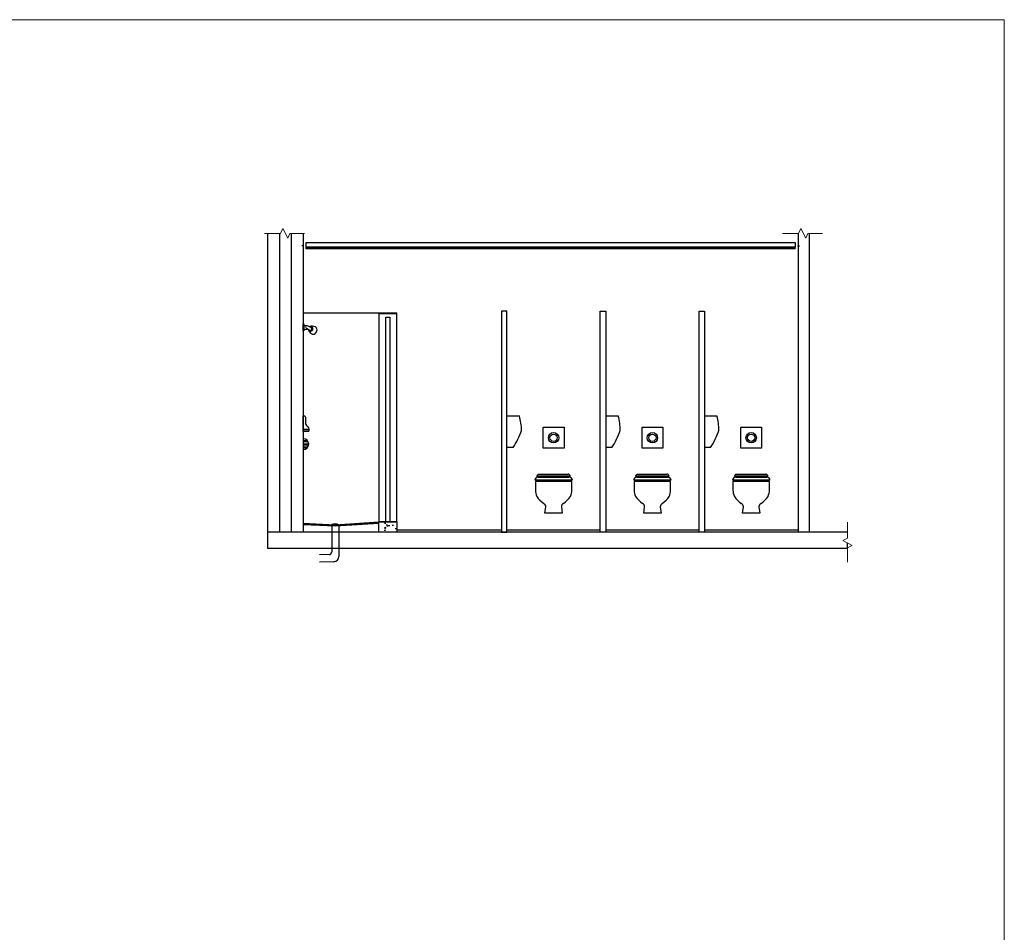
# Model space of a CAD drawing. Header units: millimetres. Extents: x -115474967 to 444143, y -74377 to 241828222.
# Tile 322 of 590: x -146048 to -136581, y 273700 to 282473. Entities that reach past the tile are written whole.
import ezdxf

# ---------------------------------------------------------------- set-up
doc = ezdxf.new("R2010")
doc.units = ezdxf.units.MM
doc.header["$MEASUREMENT"] = 0
doc.linetypes.add('HIDDEN2', pattern=[0.1875, 0.125, -0.0625])
for name, color, linetype in [('$0$FURNISH_', 7, 'Continuous'), ('$0$HATCH', 15, 'Continuous'), ('0-HACH', 9, 'Continuous'), ('00-2 Walls', 4, 'Continuous'), ('00-3 Elev 03', 9, 'Continuous'), ('CEIL-PLAN', 7, 'Continuous'), ('CEIL-SECT', 2, 'Continuous'), ('DOOR', 7, 'Continuous'), ('FITT-SANT', 5, 'Continuous'), ('JOIN-SEC.25', 4, 'Continuous'), ('Sanitary Fittings', 8, 'Continuous'), ('STRU-CONC', 3, 'Continuous'), ('WALL', 1, 'Continuous')]:
    doc.layers.add(name, color=color, linetype=linetype)
doc.layers.add('0-GEN-GENERAL', color=7, linetype='Continuous', lineweight=25)
doc.layers.add('0_cons_01', color=40, linetype='Continuous', lineweight=0, plot=False)

# ---------------------------------------------------------------- blocks, each defined once
blk = doc.blocks.new('B_shadowline')
blk.add_line((-29.6, 0), (-29.6, 12.5))
at = {"color": 9, "linetype": 'HIDDEN2', "ltscale": 0.001}
blk.add_line((-5.9, 28.3), (12, 28.3), dxfattribs=at)
at = {"const_width": 0.836}
blk.add_lwpolyline([(-48.8, -0.9), (-48.8, -1.4, 0.414214), (-47.2, -3), (-29.4, -3, 0.414214), (-27.9, -1.4), (-27.9, 16.3, -0.414214), (-26.3, 17.9), (-3.3, 17.9, 0.414214), (-1.8, 19.5), (-1.8, 37.2, 0.414214), (-3.3, 38.8), (-3.8, 38.8)], format="xyb", dxfattribs=at)

msp = doc.modelspace()

# ---------------------------------------------------------------- hatches: boundary and pattern name
at = {"layer": '0-HACH'}
h = msp.add_hatch(dxfattribs=at)
h.set_pattern_fill('AR-CONC', color=8, scale=0.8, style=0)
h.set_pattern_definition([(50, (-351439.26, 174142.06), (145.747735, -12.75127), [15.24, -167.64]), (355, (-351439.26, 174142.06), (-28.19474, 152.84548), [12.192, -134.11247]), (100.451445, (-351427.11, 174141), (117.553, 140.0942), [12.95201, -142.4722]), (46.1842, (-351439.26, 174182.7), (216.86323, -33.63386), [22.86, -251.46]), (96.63556, (-351421.19, 174179.9), (189.9233, 197.9409), [19.42802, -213.70849]), (351.18415, (-351439.26, 174182.7), (189.9233, 197.9409), [18.28797, -201.16779]), (21, (-351418.94, 174172.54), (121.29151, -81.81216), [15.24, -167.64]), (326, (-351418.94, 174172.54), (49.44162, 147.35037), [12.192, -134.112]), (71.451445, (-351408.83, 174165.73), (170.733135, 65.538215), [12.95201, -142.47195]), (37.5, (-351439.26, 174142.063), (2.470883, 67.644031), [0, -132.4864, 0, -136.144, 0, -134.62]), (7.5, (-351439.26, 174142.06), (53.45573, 80.14446), [0, -77.6224, 0, -129.4384, 0, -51.308]), (327.5, (-351484.573, 174142.063), (108.472476, -4.582995), [0, -50.8, 0, -158.496, 0, -210.312]), (317.5, (-351504.89, 174142.06), (118.503345, 20.341193), [0, -66.04, 0, -105.2576, 0, -149.352])])
h.paths.add_polyline_path([(-142423.04604, 277645.4004), (-142593.04604, 277645.4004), (-142593.04604, 277545.4004), (-142423.04604, 277545.4004)])

# ---------------------------------------------------------------- linework, layer by layer
at = {"layer": '$0$FURNISH_', "color": 5}
for p, q in [((-143321.23673, 278537.83662), (-143268.64104, 278537.83662)), ((-143321.23673, 278537.80717), (-143268.64104, 278537.80717)), ((-143321.23673, 278517.83662), (-143268.87201, 278517.83662)), ((-143321.23673, 278517.80717), (-143268.87201, 278517.80717)), ((-143321.23673, 277626.93989), (-143012.78206, 277612.91289)), ((-143321.23673, 277621.93525), (-143012.51491, 277607.92003)), ((-143012.78206, 277612.91289), (-142593.04604, 277639.84047)), ((-143012.51491, 277607.92003), (-142593.04604, 277634.83491))]:
    msp.add_line(p, q, dxfattribs=at)
at = {"layer": '$0$FURNISH_', "color": 9}
for p, q in [((-143321.23673, 277631.94455), (-143013.04922, 277617.90574)), ((-143047.56794, 277620.07158), (-142977.60162, 277617.90494)), ((-143047.56794, 277620.07158), (-143047.56794, 277356.38404)), ((-143045.24952, 277621.00102), (-142979.85555, 277618.97598)), ((-143039.94506, 277622.8367), (-142985.03626, 277621.13635)), ((-143033.17826, 277624.62709), (-142991.68185, 277623.34208)), ((-143022.32395, 277626.29345), (-143002.40719, 277625.67669)), ((-143013.04922, 277617.90574), (-142593.04604, 277644.84602)), ((-142977.60162, 277617.90494), (-142977.60162, 277313.09839)), ((-143071.68531, 277331.39962), (-143163.78537, 277328.14598)), ((-143025.83635, 277263.12956), (-143163.78537, 277258.2562))]:
    msp.add_line(p, q, dxfattribs=at)
at = {"layer": '$0$FURNISH_', "color": 5}
for points in [[(-143268.87201, 278517.83662), (-143321.23673, 278517.83662), (-143321.23673, 278667.83662)], [(-143268.87201, 278517.80717), (-143321.23673, 278517.80717), (-143321.23673, 278667.80717)]]:
    msp.add_lwpolyline(points, dxfattribs=at)
at = {"layer": '$0$FURNISH_', "color": 9}
for centre, radius, start, end in [((-143014.96398, 277542.11641), 84.49876, 63.7572007, 112.695360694), ((-143072.56794, 277356.38404), 25, 272.023264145, 0), ((-143027.60162, 277313.09839), 50, 272.023264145, 0)]:
    msp.add_arc(centre, radius, start, end, dxfattribs=at)
at = {"layer": '$0$FURNISH_', "color": 5}
for points in [[(-143321.23673, 278667.83662), (-143307.89983, 278664.18885), (-143299.4125, 278634.70473), (-143295.29482, 278580.34039), (-143271.11709, 278550.88624), (-143268.87201, 278522.04133), (-143268.87201, 278517.83662)], [(-143321.23673, 278667.80717), (-143307.89983, 278664.15941), (-143299.4125, 278634.67529), (-143295.29482, 278580.31095), (-143271.11709, 278550.8568), (-143268.87201, 278522.01189), (-143268.87201, 278517.80717)]]:
    msp.add_spline(points, degree=3, dxfattribs=at)
at = {"layer": '$0$HATCH', "color": 9, "linetype": 'Continuous'}
msp.add_line((-143005.30948, 277618.91252, 7.47544), (-143005.30948, 277618.91252, 7.47544), dxfattribs=at)
at = {"layer": '0-GEN-GENERAL', "lineweight": 0}
for points in [[(-143309.82644, 280417.80202), (-143449.61983, 280417.83478), (-143471.09755, 280373.67198), (-143518.86308, 280465.5144), (-143539.68377, 280417.85712), (-143694.20119, 280417.84823)], [(-138329.07758, 280417.80202), (-138468.87097, 280417.83478), (-138490.34869, 280373.67198), (-138538.11422, 280465.5144), (-138558.93491, 280417.85712), (-138713.45233, 280417.84823)], [(-138086.74609, 277257.89767), (-138086.77885, 277397.69106), (-138042.61606, 277419.16878), (-138134.45847, 277466.93431), (-138086.80119, 277487.755), (-138086.7923, 277642.27242)]]:
    msp.add_lwpolyline(points, dxfattribs=at)
at = {"layer": '00-2 Walls'}
for p, q in [((-143666.23673, 280417.80469), (-143666.23673, 277545.4004)), ((-143551.23673, 280417.80469), (-143551.23673, 277545.4004)), ((-143436.23673, 280417.80469), (-143436.23673, 277545.4004)), ((-143321.23673, 280417.80469), (-143321.23673, 277545.4004)), ((-138563.71403, 280417.85684), (-138563.71403, 277545.4004)), ((-138453.71403, 277545.4004), (-138453.04092, 280417.83107))]:
    msp.add_line(p, q, dxfattribs=at)
for points in [[(-141362.97238, 279670.4004), (-141414.20379, 279670.4004), (-141414.20379, 277545.4004), (-141362.97238, 277545.4004)], [(-140413.2581, 277545.4004), (-140464.83609, 277545.4004), (-140464.83609, 279670.4004), (-140413.2581, 279670.4004)], [(-139514.81265, 279670.4004), (-139464.81265, 279670.4004), (-139464.81265, 277545.4004), (-139514.81265, 277545.4004)]]:
    msp.add_lwpolyline(points, close=True, dxfattribs=at)
at = {"layer": '00-3 Elev 03'}
for p, q in [((-142423.04604, 277570.4004), (-141414.20379, 277570.4004)), ((-141362.97238, 277570.4004), (-140464.83609, 277570.4004)), ((-140413.2581, 277570.4004), (-139514.81265, 277570.4004)), ((-139464.81265, 277570.4004), (-138563.71403, 277570.4004))]:
    msp.add_line(p, q, dxfattribs=at)
at = {"layer": '0_cons_01'}
msp.add_lwpolyline([(-167115.04234, 264926.66198), (-136580.57491, 264926.66198), (-136580.57491, 282473.47509), (-167115.04234, 282473.47509)], close=True, dxfattribs=at)
at = {"layer": 'CEIL-PLAN'}
for p, q in [((-143293.42993, 280285.9004), (-143293.42993, 280332.9004)), ((-143293.42993, 280332.9004), (-138591.52083, 280332.9004)), ((-138591.52083, 280332.9004), (-138591.52083, 280285.9004)), ((-138591.52083, 280285.9004), (-143293.42993, 280285.9004))]:
    msp.add_line(p, q, dxfattribs=at)
at = {"layer": 'CEIL-SECT', "color": 7, "ltscale": 0.25}
for p, q in [((-138591.52083, 280282.9004), (-143293.42993, 280282.9004)), ((-138591.52083, 280270.4004), (-143293.42993, 280270.4004))]:
    msp.add_line(p, q, dxfattribs=at)
at = {"layer": 'DOOR'}
msp.add_lwpolyline([(-142488.04604, 277645.4004), (-142528.04604, 277645.4004), (-142528.04604, 279612.46329), (-142488.04604, 279612.46329)], close=True, dxfattribs=at)
at = {"layer": 'FITT-SANT', "color": 9}
for p, q in [((-143316.0546, 279538.39475), (-143284.80336, 279532.94871)), ((-143316.05459, 279495.48187), (-143276.54559, 279498.93847)), ((-143291.26151, 279506.61994), (-143257.3691, 279488.92865)), ((-143278.3452, 279531.36459), (-143244.45279, 279513.67331)), ((-143279.83093, 278423.6848), (-143321.23637, 278423.6848)), ((-143273.17957, 278413.6848), (-143321.23637, 278413.6848)), ((-143269.83093, 278393.6848), (-143321.23637, 278393.6848)), ((-143269.83093, 278383.6848), (-143321.23637, 278383.6848)), ((-143279.83093, 278363.6848), (-143321.23637, 278363.6848)), ((-143286.9496, 278353.6848), (-143321.23637, 278353.6848))]:
    msp.add_line(p, q, dxfattribs=at)
msp.add_lwpolyline([(-143321.23665, 279483.47208), (-143321.23667, 279550.40454), (-143316.05461, 279550.40454), (-143316.05459, 279483.47208)], close=True, dxfattribs=at)
for centre, radius, start, end in [((-143284.80335, 279518.99227), 13.95644, 62.436174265, 242.436174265), ((-143250.91094, 279501.30098), 22.95644, 189.877823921, 114.9945246), ((-143200.69971, 279518.79613), 76.0872, 197.972762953, 239.425287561), ((-143236.55618, 279450.10343), 76.0872, 65.44706096, 106.89958557), ((-143250.91094, 279501.30098), 13.95644, 242.436174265, 62.436174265), ((-143321.23637, 278393.13375), 52.26664, 270, 90)]:
    msp.add_arc(centre, radius, start, end, dxfattribs=at)
msp.add_ellipse((-143219.44276, 279484.8751), major_axis=(17.33312, 33.20625), ratio=0.7597301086, start_param=3.0332420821, end_param=6.3915358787, dxfattribs=at)
at = {"layer": 'JOIN-SEC.25', "linetype": 'Continuous'}
for p in [(-143321.23673, 279655.40039), (-142423.04604, 279645.40039)]:
    msp.add_line(p, (-142423.04604, 279655.40039), dxfattribs=at)
at = {"layer": 'Sanitary Fittings', "color": 4}
for p, q in [((-141362.97238, 278664.219), (-141242.27238, 278664.219)), ((-140413.2581, 278664.219), (-140292.5581, 278664.219)), ((-139464.81265, 278664.219), (-139344.11265, 278664.219)), ((-141302.97238, 278360.219), (-141362.97238, 278360.219)), ((-140353.2581, 278360.219), (-140413.2581, 278360.219)), ((-139404.81265, 278360.219), (-139464.81265, 278360.219))]:
    msp.add_line(p, q, dxfattribs=at)
at = {"layer": 'Sanitary Fittings', "color": 4, "ltscale": 10}
for p, q in [((-140753.90423, 278085.219), (-141073.90423, 278085.219)), ((-141063.90423, 278075.219), (-140763.90423, 278075.219)), ((-141053.90423, 278105.219), (-140773.90423, 278105.219)), ((-139804.03538, 278085.219), (-140124.03538, 278085.219)), ((-140114.03538, 278075.219), (-139814.03538, 278075.219)), ((-140104.03538, 278105.219), (-139824.03538, 278105.219)), ((-138854.26334, 278085.219), (-139174.26334, 278085.219)), ((-139164.26334, 278075.219), (-138864.26334, 278075.219)), ((-139154.26334, 278105.219), (-138874.26334, 278105.219)), ((-140733.90423, 278045.219), (-141093.90423, 278045.219)), ((-140738.90423, 278035.219), (-141088.90423, 278035.219)), ((-141088.90423, 278035.219), (-141088.90423, 277951.60866)), ((-140738.90423, 277951.60866), (-140738.90423, 278035.219)), ((-139784.03538, 278045.219), (-140144.03538, 278045.219)), ((-139789.03538, 278035.219), (-140139.03538, 278035.219)), ((-140139.03538, 278035.219), (-140139.03538, 277951.60866)), ((-139789.03538, 277951.60866), (-139789.03538, 278035.219)), ((-138834.26334, 278045.219), (-139194.26334, 278045.219)), ((-138839.26334, 278035.219), (-139189.26334, 278035.219)), ((-139189.26334, 278035.219), (-139189.26334, 277951.60866)), ((-138839.26334, 277951.60866), (-138839.26334, 278035.219)), ((-140997.27664, 277727.98137), (-140988.91282, 277791.07641)), ((-140838.89565, 277791.07641), (-140830.53183, 277727.98137)), ((-140047.40778, 277727.98137), (-140039.04396, 277791.07641)), ((-139889.02679, 277791.07641), (-139880.66297, 277727.98137)), ((-139097.63574, 277727.98137), (-139089.27192, 277791.07641)), ((-138939.25475, 277791.07641), (-138930.89094, 277727.98137)), ((-140830.53183, 277727.98137), (-140997.27664, 277727.98137)), ((-139880.66297, 277727.98137), (-140047.40778, 277727.98137)), ((-138930.89094, 277727.98137), (-139097.63574, 277727.98137))]:
    msp.add_line(p, q, dxfattribs=at)
for points in [[(-140813.90423, 278354.89494), (-141013.90423, 278354.89494), (-141013.90423, 278554.89494), (-140813.90423, 278554.89494)], [(-139864.03538, 278354.89494), (-140064.03538, 278354.89494), (-140064.03538, 278554.89494), (-139864.03538, 278554.89494)], [(-138914.26334, 278354.89494), (-139114.26334, 278354.89494), (-139114.26334, 278554.89494), (-138914.26334, 278554.89494)]]:
    msp.add_lwpolyline(points, close=True, dxfattribs=at)
for points in [[(-141063.90423, 278075.219, 0.4142135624), (-141093.90423, 278045.219, 0.4142135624)], [(-141073.90423, 278085.219, -0.4142135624), (-141053.90423, 278105.219, -0.4142135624)], [(-140114.03538, 278075.219, 0.4142135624), (-140144.03538, 278045.219, 0.4142135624)], [(-140124.03538, 278085.219, -0.4142135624), (-140104.03538, 278105.219, -0.4142135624)], [(-139164.26334, 278075.219, 0.4142135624), (-139194.26334, 278045.219, 0.4142135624)], [(-139174.26334, 278085.219, -0.4142135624), (-139154.26334, 278105.219, -0.4142135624)]]:
    msp.add_lwpolyline(points, format="xyb", dxfattribs=at)
for centre, radius in [((-140913.90423, 278454.89494), 50), ((-140913.90423, 278454.89494), 35), ((-139964.03538, 278454.89494), 50), ((-139964.03538, 278454.89494), 35), ((-139014.26334, 278454.89494), 50), ((-139014.26334, 278454.89494), 35)]:
    msp.add_circle(centre, radius, dxfattribs=at)
at = {"layer": 'Sanitary Fittings', "color": 4}
for centre, radius, start, end in [((-141809.87238, 278512.219), 587.6, 1.273348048, 14.991715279), ((-140860.1581, 278512.219), 587.6, 1.273348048, 14.991715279), ((-139911.71265, 278512.219), 587.6, 1.273348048, 14.991715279), ((-141987.4813, 278796.47299), 811.70807, 327.489658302, 340.481843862), ((-141037.76701, 278796.47299), 811.70807, 327.489658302, 340.481843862), ((-140089.32157, 278796.47299), 811.70807, 327.489658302, 340.481843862)]:
    msp.add_arc(centre, radius, start, end, dxfattribs=at)
at = {"layer": 'Sanitary Fittings', "color": 4, "ltscale": 10}
for centre, radius, start, end in [((-140773.90423, 278085.219), 20, 0, 90), ((-140763.90423, 278045.219), 30, 0, 90), ((-139824.03538, 278085.219), 20, 0, 90), ((-139814.03538, 278045.219), 30, 0, 90), ((-138874.26334, 278085.219), 20, 0, 90), ((-138864.26334, 278045.219), 30, 0, 90), ((-140962.09383, 277947.68474), 126.8711, 178.227648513, 206.538863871), ((-140866.88899, 278026.62922), 248.90703, 213.018283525, 235.209137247), ((-140960.91948, 278026.62922), 248.90703, 304.790862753, 326.981716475), ((-140865.71464, 277947.68474), 126.8711, 333.461136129, 1.772351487), ((-140012.22497, 277947.68474), 126.8711, 178.227648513, 206.538863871), ((-139917.02013, 278026.62922), 248.90703, 213.018283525, 235.209137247), ((-140011.05063, 278026.62922), 248.90703, 304.790862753, 326.981716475), ((-139915.84578, 277947.68474), 126.8711, 333.461136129, 1.772351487), ((-139062.45294, 277947.68474), 126.8711, 178.227648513, 206.538863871), ((-138967.24809, 278026.62922), 248.90703, 213.018283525, 235.209137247), ((-139061.27859, 278026.62922), 248.90703, 304.790862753, 326.981716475), ((-138966.07374, 277947.68474), 126.8711, 333.461136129, 1.772351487), ((-141022.39962, 277791.56289), 33.49033, 359.167698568, 66.24908173), ((-140805.40885, 277791.56289), 33.49033, 113.75091827, 180.832301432), ((-140072.53076, 277791.56289), 33.49033, 359.167698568, 66.24908173), ((-139855.53999, 277791.56289), 33.49033, 113.75091827, 180.832301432), ((-139122.75872, 277791.56289), 33.49033, 359.167698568, 66.24908173), ((-138905.76796, 277791.56289), 33.49033, 113.75091827, 180.832301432)]:
    msp.add_arc(centre, radius, start, end, dxfattribs=at)
at = {"layer": 'STRU-CONC'}
msp.add_line((-142423.04604, 277645.4004), (-142593.04604, 277645.4004), dxfattribs=at)
msp.add_lwpolyline([(-142423.04604, 277545.4004), (-142593.04604, 277545.4004), (-142593.04604, 277645.4004), (-142423.04604, 277645.4004)], close=True, dxfattribs=at)
at = {"layer": 'STRU-CONC', "color": 3}
msp.add_lwpolyline([(-138086.79787, 277545.4004), (-143666.23673, 277545.4004), (-143666.23673, 277394.21475), (-138086.79787, 277394.21475), (-138086.79787, 277442.14692)], dxfattribs=at)
at = {"layer": 'WALL'}
msp.add_lwpolyline([(-142593.04604, 277645.4004), (-142423.04604, 277645.4004), (-142423.04604, 279645.40039), (-142593.04604, 279645.40039)], close=True, dxfattribs=at)

# ---------------------------------------------------------------- block references
at = {"layer": 'CEIL-SECT', "ltscale": 0.25, "xscale": -1}
msp.add_blockref('B_shadowline', (-143322.99665, 280270.4004), dxfattribs=at)
at = {"layer": 'CEIL-SECT', "ltscale": 0.25}
msp.add_blockref('B_shadowline', (-138561.95411, 280270.4004), dxfattribs=at)

doc.saveas('drawing.dxf')
